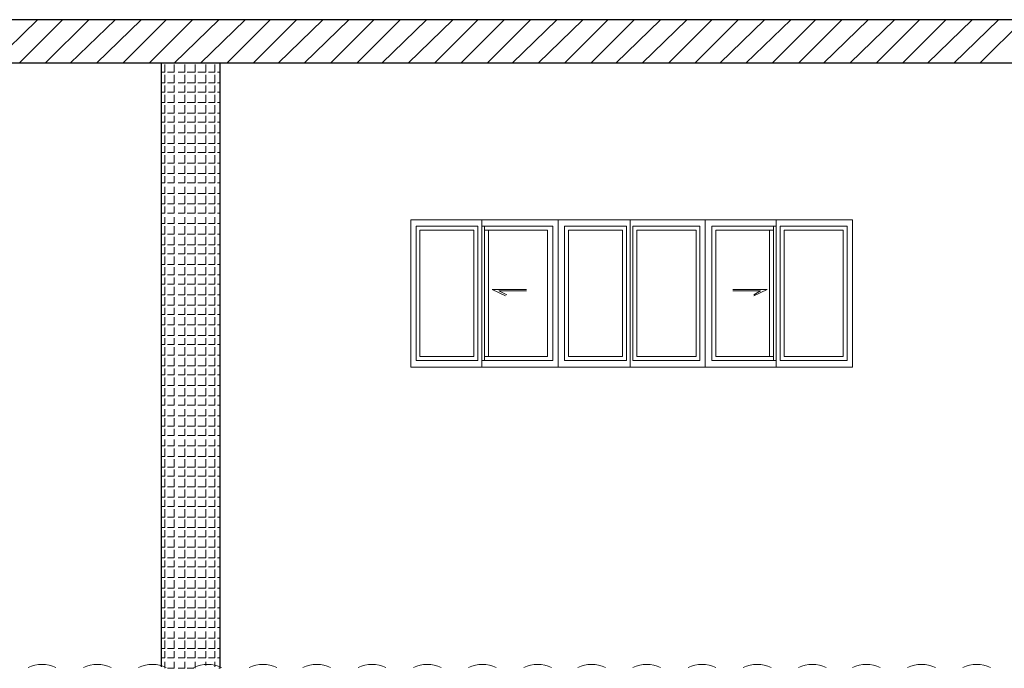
# Model space of a CAD drawing. Header units: metres. Extents: x 5.7 to 89.8, y 4 to 63.5.
# Tile 341 of 475: x 43.4 to 50.6, y 49.8 to 54.6. Entities that reach past the tile are written whole.
import ezdxf

# ---------------------------------------------------------------- set-up
doc = ezdxf.new("R2010")
doc.units = ezdxf.units.M
doc.header["$MEASUREMENT"] = 0
for name, color, linetype in [('PDF17_dim', 7, 'Continuous'), ('PDF17_hatch-plan', 7, 'Continuous'), ('PDF17_wall', 7, 'Continuous'), ('PDF17_WIN', 7, 'Continuous')]:
    doc.layers.add(name, color=color, linetype=linetype)

msp = doc.modelspace()

# ---------------------------------------------------------------- linework, layer by layer
at = {"layer": 'PDF17_dim', "lineweight": 20}
msp.add_lwpolyline([(46.5223, 49.8442, 0.226144), (46.3192, 49.8442, -0.226144)], format="xyb", close=True, dxfattribs=at)
for centre in [(43.5988, 49.6312), (44.0033, 49.6312), (44.4079, 49.6312), (44.8124, 49.6312), (45.2169, 49.6312), (45.6118, 49.6312), (46.0163, 49.6312), (46.8253, 49.6312), (47.2298, 49.6312), (47.6247, 49.6312), (48.0292, 49.6312), (48.4337, 49.6312), (48.8382, 49.6312), (49.2427, 49.6312), (49.6376, 49.6312), (50.0421, 49.6312), (50.4466, 49.6312)]:
    msp.add_arc(centre, 0.236, 64.51725, 115.48824, dxfattribs=at)
at = {"layer": 'PDF17_hatch-plan', "lineweight": 18}
for points in [[(43.2377, 54.2686), (43.5651, 54.5864)], [(43.4303, 54.2686), (43.7481, 54.5864)], [(43.6229, 54.2686), (43.9407, 54.5864)], [(43.8059, 54.2686), (44.1334, 54.5864)], [(43.9985, 54.2686), (44.326, 54.5864)], [(44.1912, 54.2686), (44.509, 54.5864)], [(44.3838, 54.2686), (44.7016, 54.5864)], [(44.5668, 54.2686), (44.8942, 54.5864)], [(44.7594, 54.2686), (45.0869, 54.5864)], [(44.952, 54.2686), (45.2699, 54.5864)], [(45.1446, 54.2686), (45.4625, 54.5864)], [(45.3276, 54.2686), (45.6551, 54.5864)], [(45.5203, 54.2686), (45.8477, 54.5864)], [(45.7129, 54.2686), (46.0307, 54.5864)], [(45.9055, 54.2686), (46.2233, 54.5864)], [(46.0885, 54.2686), (46.416, 54.5864)], [(46.2811, 54.2686), (46.6086, 54.5864)], [(46.4738, 54.2686), (46.7916, 54.5864)], [(46.6664, 54.2686), (46.9842, 54.5864)], [(46.859, 54.2686), (47.1768, 54.5864)], [(47.042, 54.2686), (47.3695, 54.5864)], [(47.2346, 54.2686), (47.5621, 54.5864)], [(47.4272, 54.2686), (47.7451, 54.5864)], [(47.6199, 54.2686), (47.9377, 54.5864)], [(47.8029, 54.2686), (48.1303, 54.5864)], [(47.9955, 54.2686), (48.3229, 54.5864)], [(48.1881, 54.2686), (48.5059, 54.5864)], [(48.3807, 54.2686), (48.6986, 54.5864)], [(48.5637, 54.2686), (48.8912, 54.5864)], [(48.7563, 54.2686), (49.0838, 54.5864)], [(48.949, 54.2686), (49.2668, 54.5864)], [(49.1416, 54.2686), (49.4594, 54.5864)], [(49.3246, 54.2686), (49.652, 54.5864)], [(49.5172, 54.2686), (49.8447, 54.5864)], [(49.7098, 54.2686), (50.0277, 54.5864)], [(49.9025, 54.2686), (50.2203, 54.5864)], [(50.0855, 54.2686), (50.4129, 54.5864)], [(50.2781, 54.2686), (50.6055, 54.5864)], [(50.4707, 54.2686), (50.7885, 54.5864)], [(44.4705, 54.2012), (44.4994, 54.2012), (44.4994, 54.259)], [(44.5186, 54.2012), (44.5668, 54.2012), (44.5668, 54.259)], [(44.5957, 54.2012), (44.6438, 54.2012), (44.6438, 54.259)], [(44.6631, 54.2012), (44.7209, 54.2012), (44.7209, 54.259)], [(44.7401, 54.2012), (44.7979, 54.2012), (44.7979, 54.259)], [(44.8172, 54.2012), (44.8653, 54.2012), (44.8653, 54.259)], [(44.4705, 54.1241), (44.4994, 54.1241), (44.4994, 54.1819)], [(44.5186, 54.1241), (44.5668, 54.1241), (44.5668, 54.1819)], [(44.5957, 54.1241), (44.6438, 54.1241), (44.6438, 54.1819)], [(44.6631, 54.1241), (44.7209, 54.1241), (44.7209, 54.1819)], [(44.7401, 54.1241), (44.7979, 54.1241), (44.7979, 54.1819)], [(44.8172, 54.1241), (44.8653, 54.1241), (44.8653, 54.1819)], [(44.9039, 54.2012), (44.8846, 54.2012)], [(44.4705, 54.0567), (44.4994, 54.0567), (44.4994, 54.1049)], [(44.5186, 54.0567), (44.5668, 54.0567), (44.5668, 54.1049)], [(44.5957, 54.0567), (44.6438, 54.0567), (44.6438, 54.1049)], [(44.6631, 54.0567), (44.7209, 54.0567), (44.7209, 54.1049)], [(44.7401, 54.0567), (44.7979, 54.0567), (44.7979, 54.1049)], [(44.8172, 54.0567), (44.8653, 54.0567), (44.8653, 54.1049)], [(44.9039, 54.1241), (44.8846, 54.1241)], [(44.4705, 53.9797), (44.4994, 53.9797), (44.4994, 54.0375)], [(44.5186, 53.9797), (44.5668, 53.9797), (44.5668, 54.0375)], [(44.5957, 53.9797), (44.6438, 53.9797), (44.6438, 54.0375)], [(44.6631, 53.9797), (44.7209, 53.9797), (44.7209, 54.0375)], [(44.7401, 53.9797), (44.7979, 53.9797), (44.7979, 54.0375)], [(44.8172, 53.9797), (44.8653, 53.9797), (44.8653, 54.0375)], [(44.9039, 54.0567), (44.8846, 54.0567)], [(44.4705, 53.9026), (44.4994, 53.9026), (44.4994, 53.9604)], [(44.5186, 53.9026), (44.5668, 53.9026), (44.5668, 53.9604)], [(44.5957, 53.9026), (44.6438, 53.9026), (44.6438, 53.9604)], [(44.6631, 53.9026), (44.7209, 53.9026), (44.7209, 53.9604)], [(44.7401, 53.9026), (44.7979, 53.9026), (44.7979, 53.9604)], [(44.8172, 53.9026), (44.8653, 53.9026), (44.8653, 53.9604)], [(44.9039, 53.9797), (44.8846, 53.9797)], [(44.9039, 53.9026), (44.8846, 53.9026)], [(44.4705, 53.8352), (44.4994, 53.8352), (44.4994, 53.8834)], [(44.4705, 53.7581), (44.4994, 53.7581), (44.4994, 53.8159)], [(44.5186, 53.8352), (44.5668, 53.8352), (44.5668, 53.8834)], [(44.5186, 53.7581), (44.5668, 53.7581), (44.5668, 53.8159)], [(44.5957, 53.8352), (44.6438, 53.8352), (44.6438, 53.8834)], [(44.5957, 53.7581), (44.6438, 53.7581), (44.6438, 53.8159)], [(44.6631, 53.8352), (44.7209, 53.8352), (44.7209, 53.8834)], [(44.6631, 53.7581), (44.7209, 53.7581), (44.7209, 53.8159)], [(44.7401, 53.8352), (44.7979, 53.8352), (44.7979, 53.8834)], [(44.7401, 53.7581), (44.7979, 53.7581), (44.7979, 53.8159)], [(44.8172, 53.8352), (44.8653, 53.8352), (44.8653, 53.8834)], [(44.8172, 53.7581), (44.8653, 53.7581), (44.8653, 53.8159)], [(44.9039, 53.8352), (44.8846, 53.8352)], [(44.9039, 53.7581), (44.8846, 53.7581)], [(44.4705, 53.6811), (44.4994, 53.6811), (44.4994, 53.7389)], [(44.5186, 53.6811), (44.5668, 53.6811), (44.5668, 53.7389)], [(44.5957, 53.6811), (44.6438, 53.6811), (44.6438, 53.7389)], [(44.6631, 53.6811), (44.7209, 53.6811), (44.7209, 53.7389)], [(44.7401, 53.6811), (44.7979, 53.6811), (44.7979, 53.7389)], [(44.8172, 53.6811), (44.8653, 53.6811), (44.8653, 53.7389)], [(44.9039, 53.6811), (44.8846, 53.6811)], [(44.4705, 53.6137), (44.4994, 53.6137), (44.4994, 53.6618)], [(44.5186, 53.6137), (44.5668, 53.6137), (44.5668, 53.6618)], [(44.5957, 53.6137), (44.6438, 53.6137), (44.6438, 53.6618)], [(44.6631, 53.6137), (44.7209, 53.6137), (44.7209, 53.6618)], [(44.7401, 53.6137), (44.7979, 53.6137), (44.7979, 53.6618)], [(44.8172, 53.6137), (44.8653, 53.6137), (44.8653, 53.6618)], [(44.9039, 53.6137), (44.8846, 53.6137)], [(44.4705, 53.5366), (44.4994, 53.5366), (44.4994, 53.5944)], [(44.5186, 53.5366), (44.5668, 53.5366), (44.5668, 53.5944)], [(44.5957, 53.5366), (44.6438, 53.5366), (44.6438, 53.5944)], [(44.6631, 53.5366), (44.7209, 53.5366), (44.7209, 53.5944)], [(44.7401, 53.5366), (44.7979, 53.5366), (44.7979, 53.5944)], [(44.8172, 53.5366), (44.8653, 53.5366), (44.8653, 53.5944)], [(44.9039, 53.5366), (44.8846, 53.5366)], [(44.4705, 53.4596), (44.4994, 53.4596), (44.4994, 53.5174)], [(44.5186, 53.4596), (44.5668, 53.4596), (44.5668, 53.5174)], [(44.5957, 53.4596), (44.6438, 53.4596), (44.6438, 53.5174)], [(44.6631, 53.4596), (44.7209, 53.4596), (44.7209, 53.5174)], [(44.7401, 53.4596), (44.7979, 53.4596), (44.7979, 53.5174)], [(44.8172, 53.4596), (44.8653, 53.4596), (44.8653, 53.5174)], [(44.9039, 53.4596), (44.8846, 53.4596)], [(44.4705, 53.3922), (44.4994, 53.3922), (44.4994, 53.4403)], [(44.5186, 53.3922), (44.5668, 53.3922), (44.5668, 53.4403)], [(44.5957, 53.3922), (44.6438, 53.3922), (44.6438, 53.4403)], [(44.6631, 53.3922), (44.7209, 53.3922), (44.7209, 53.4403)], [(44.7401, 53.3922), (44.7979, 53.3922), (44.7979, 53.4403)], [(44.8172, 53.3922), (44.8653, 53.3922), (44.8653, 53.4403)], [(44.9039, 53.3922), (44.8846, 53.3922)], [(44.4705, 53.3151), (44.4994, 53.3151), (44.4994, 53.3633)], [(44.5186, 53.3151), (44.5668, 53.3151), (44.5668, 53.3633)], [(44.5957, 53.3151), (44.6438, 53.3151), (44.6438, 53.3633)], [(44.6631, 53.3151), (44.7209, 53.3151), (44.7209, 53.3633)], [(44.7401, 53.3151), (44.7979, 53.3151), (44.7979, 53.3633)], [(44.8172, 53.3151), (44.8653, 53.3151), (44.8653, 53.3633)], [(44.9039, 53.3151), (44.8846, 53.3151)], [(44.4705, 53.2381), (44.4994, 53.2381), (44.4994, 53.2959)], [(44.5186, 53.2381), (44.5668, 53.2381), (44.5668, 53.2959)], [(44.5957, 53.2381), (44.6438, 53.2381), (44.6438, 53.2959)], [(44.6631, 53.2381), (44.7209, 53.2381), (44.7209, 53.2959)], [(44.7401, 53.2381), (44.7979, 53.2381), (44.7979, 53.2959)], [(44.8172, 53.2381), (44.8653, 53.2381), (44.8653, 53.2959)], [(44.9039, 53.2381), (44.8846, 53.2381)], [(44.4705, 53.1706), (44.4994, 53.1706), (44.4994, 53.2188)], [(44.5186, 53.1706), (44.5668, 53.1706), (44.5668, 53.2188)], [(44.5957, 53.1706), (44.6438, 53.1706), (44.6438, 53.2188)], [(44.6631, 53.1706), (44.7209, 53.1706), (44.7209, 53.2188)], [(44.7401, 53.1706), (44.7979, 53.1706), (44.7979, 53.2188)], [(44.8172, 53.1706), (44.8653, 53.1706), (44.8653, 53.2188)], [(44.9039, 53.1706), (44.8846, 53.1706)], [(44.4705, 53.0936), (44.4994, 53.0936), (44.4994, 53.1418)], [(44.5186, 53.0936), (44.5668, 53.0936), (44.5668, 53.1418)], [(44.5957, 53.0936), (44.6438, 53.0936), (44.6438, 53.1418)], [(44.6631, 53.0936), (44.7209, 53.0936), (44.7209, 53.1418)], [(44.7401, 53.0936), (44.7979, 53.0936), (44.7979, 53.1418)], [(44.8172, 53.0936), (44.8653, 53.0936), (44.8653, 53.1418)], [(44.9039, 53.0936), (44.8846, 53.0936)], [(44.4705, 53.0165), (44.4994, 53.0165), (44.4994, 53.0743)], [(44.5186, 53.0165), (44.5668, 53.0165), (44.5668, 53.0743)], [(44.5957, 53.0165), (44.6438, 53.0165), (44.6438, 53.0743)], [(44.6631, 53.0165), (44.7209, 53.0165), (44.7209, 53.0743)], [(44.7401, 53.0165), (44.7979, 53.0165), (44.7979, 53.0743)], [(44.8172, 53.0165), (44.8653, 53.0165), (44.8653, 53.0743)], [(44.4705, 52.9395), (44.4994, 52.9395), (44.4994, 52.9973)], [(44.5186, 52.9395), (44.5668, 52.9395), (44.5668, 52.9973)], [(44.5957, 52.9395), (44.6438, 52.9395), (44.6438, 52.9973)], [(44.6631, 52.9395), (44.7209, 52.9395), (44.7209, 52.9973)], [(44.7401, 52.9395), (44.7979, 52.9395), (44.7979, 52.9973)], [(44.8172, 52.9395), (44.8653, 52.9395), (44.8653, 52.9973)], [(44.9039, 53.0165), (44.8846, 53.0165)], [(44.4705, 52.8721), (44.4994, 52.8721), (44.4994, 52.9202)], [(44.5186, 52.8721), (44.5668, 52.8721), (44.5668, 52.9202)], [(44.5957, 52.8721), (44.6438, 52.8721), (44.6438, 52.9202)], [(44.6631, 52.8721), (44.7209, 52.8721), (44.7209, 52.9202)], [(44.7401, 52.8721), (44.7979, 52.8721), (44.7979, 52.9202)], [(44.8172, 52.8721), (44.8653, 52.8721), (44.8653, 52.9202)], [(44.9039, 52.9395), (44.8846, 52.9395)], [(44.4705, 52.795), (44.4994, 52.795), (44.4994, 52.8528)], [(44.5186, 52.795), (44.5668, 52.795), (44.5668, 52.8528)], [(44.5957, 52.795), (44.6438, 52.795), (44.6438, 52.8528)], [(44.6631, 52.795), (44.7209, 52.795), (44.7209, 52.8528)], [(44.7401, 52.795), (44.7979, 52.795), (44.7979, 52.8528)], [(44.8172, 52.795), (44.8653, 52.795), (44.8653, 52.8528)], [(44.9039, 52.8721), (44.8846, 52.8721)], [(44.4705, 52.718), (44.4994, 52.718), (44.4994, 52.7758)], [(44.5186, 52.718), (44.5668, 52.718), (44.5668, 52.7758)], [(44.5957, 52.718), (44.6438, 52.718), (44.6438, 52.7758)], [(44.6631, 52.718), (44.7209, 52.718), (44.7209, 52.7758)], [(44.7401, 52.718), (44.7979, 52.718), (44.7979, 52.7758)], [(44.8172, 52.718), (44.8653, 52.718), (44.8653, 52.7758)], [(44.9039, 52.795), (44.8846, 52.795)], [(44.4705, 52.6506), (44.4994, 52.6506), (44.4994, 52.6987)], [(44.5186, 52.6506), (44.5668, 52.6506), (44.5668, 52.6987)], [(44.5957, 52.6506), (44.6438, 52.6506), (44.6438, 52.6987)], [(44.6631, 52.6506), (44.7209, 52.6506), (44.7209, 52.6987)], [(44.7401, 52.6506), (44.7979, 52.6506), (44.7979, 52.6987)], [(44.8172, 52.6506), (44.8653, 52.6506), (44.8653, 52.6987)], [(44.9039, 52.718), (44.8846, 52.718)], [(44.4705, 52.5735), (44.4994, 52.5735), (44.4994, 52.6313)], [(44.5186, 52.5735), (44.5668, 52.5735), (44.5668, 52.6313)], [(44.5957, 52.5735), (44.6438, 52.5735), (44.6438, 52.6313)], [(44.6631, 52.5735), (44.7209, 52.5735), (44.7209, 52.6313)], [(44.7401, 52.5735), (44.7979, 52.5735), (44.7979, 52.6313)], [(44.8172, 52.5735), (44.8653, 52.5735), (44.8653, 52.6313)], [(44.9039, 52.6506), (44.8846, 52.6506)], [(44.4705, 52.4965), (44.4994, 52.4965), (44.4994, 52.5542)], [(44.5186, 52.4965), (44.5668, 52.4965), (44.5668, 52.5542)], [(44.5957, 52.4965), (44.6438, 52.4965), (44.6438, 52.5542)], [(44.6631, 52.4965), (44.7209, 52.4965), (44.7209, 52.5542)], [(44.7401, 52.4965), (44.7979, 52.4965), (44.7979, 52.5542)], [(44.8172, 52.4965), (44.8653, 52.4965), (44.8653, 52.5542)], [(44.9039, 52.5735), (44.8846, 52.5735)], [(44.4705, 52.429), (44.4994, 52.429), (44.4994, 52.4772)], [(44.5186, 52.429), (44.5668, 52.429), (44.5668, 52.4772)], [(44.5957, 52.429), (44.6438, 52.429), (44.6438, 52.4772)], [(44.6631, 52.429), (44.7209, 52.429), (44.7209, 52.4772)], [(44.7401, 52.429), (44.7979, 52.429), (44.7979, 52.4772)], [(44.8172, 52.429), (44.8653, 52.429), (44.8653, 52.4772)], [(44.9039, 52.4965), (44.8846, 52.4965)], [(44.4705, 52.352), (44.4994, 52.352), (44.4994, 52.4098)], [(44.5186, 52.352), (44.5668, 52.352), (44.5668, 52.4098)], [(44.5957, 52.352), (44.6438, 52.352), (44.6438, 52.4098)], [(44.6631, 52.352), (44.7209, 52.352), (44.7209, 52.4098)], [(44.7401, 52.352), (44.7979, 52.352), (44.7979, 52.4098)], [(44.8172, 52.352), (44.8653, 52.352), (44.8653, 52.4098)], [(44.9039, 52.429), (44.8846, 52.429)], [(44.4705, 52.2749), (44.4994, 52.2749), (44.4994, 52.3327)], [(44.5186, 52.2749), (44.5668, 52.2749), (44.5668, 52.3327)], [(44.5957, 52.2749), (44.6438, 52.2749), (44.6438, 52.3327)], [(44.6631, 52.2749), (44.7209, 52.2749), (44.7209, 52.3327)], [(44.7401, 52.2749), (44.7979, 52.2749), (44.7979, 52.3327)], [(44.8172, 52.2749), (44.8653, 52.2749), (44.8653, 52.3327)], [(44.9039, 52.352), (44.8846, 52.352)], [(44.4705, 52.2075), (44.4994, 52.2075), (44.4994, 52.2557)], [(44.5186, 52.2075), (44.5668, 52.2075), (44.5668, 52.2557)], [(44.5957, 52.2075), (44.6438, 52.2075), (44.6438, 52.2557)], [(44.6631, 52.2075), (44.7209, 52.2075), (44.7209, 52.2557)], [(44.7401, 52.2075), (44.7979, 52.2075), (44.7979, 52.2557)], [(44.8172, 52.2075), (44.8653, 52.2075), (44.8653, 52.2557)], [(44.9039, 52.2749), (44.8846, 52.2749)], [(44.4705, 52.1305), (44.4994, 52.1305), (44.4994, 52.1883)], [(44.5186, 52.1305), (44.5668, 52.1305), (44.5668, 52.1883)], [(44.5957, 52.1305), (44.6438, 52.1305), (44.6438, 52.1883)], [(44.6631, 52.1305), (44.7209, 52.1305), (44.7209, 52.1883)], [(44.7401, 52.1305), (44.7979, 52.1305), (44.7979, 52.1883)], [(44.8172, 52.1305), (44.8653, 52.1305), (44.8653, 52.1883)], [(44.9039, 52.2075), (44.8846, 52.2075)], [(44.4705, 52.0534), (44.4994, 52.0534), (44.4994, 52.1112)], [(44.5186, 52.0534), (44.5668, 52.0534), (44.5668, 52.1112)], [(44.5957, 52.0534), (44.6438, 52.0534), (44.6438, 52.1112)], [(44.6631, 52.0534), (44.7209, 52.0534), (44.7209, 52.1112)], [(44.7401, 52.0534), (44.7979, 52.0534), (44.7979, 52.1112)], [(44.8172, 52.0534), (44.8653, 52.0534), (44.8653, 52.1112)], [(44.9039, 52.1305), (44.8846, 52.1305)], [(44.4705, 51.986), (44.4994, 51.986), (44.4994, 52.0342)], [(44.5186, 51.986), (44.5668, 51.986), (44.5668, 52.0342)], [(44.5957, 51.986), (44.6438, 51.986), (44.6438, 52.0342)], [(44.6631, 51.986), (44.7209, 51.986), (44.7209, 52.0342)], [(44.7401, 51.986), (44.7979, 51.986), (44.7979, 52.0342)], [(44.8172, 51.986), (44.8653, 51.986), (44.8653, 52.0342)], [(44.9039, 52.0534), (44.8846, 52.0534)], [(44.4705, 51.909), (44.4994, 51.909), (44.4994, 51.9667)], [(44.5186, 51.909), (44.5668, 51.909), (44.5668, 51.9667)], [(44.5957, 51.909), (44.6438, 51.909), (44.6438, 51.9667)], [(44.6631, 51.909), (44.7209, 51.909), (44.7209, 51.9667)], [(44.7401, 51.909), (44.7979, 51.909), (44.7979, 51.9667)], [(44.8172, 51.909), (44.8653, 51.909), (44.8653, 51.9667)], [(44.9039, 51.986), (44.8846, 51.986)], [(44.4705, 51.8319), (44.4994, 51.8319), (44.4994, 51.8897)], [(44.5186, 51.8319), (44.5668, 51.8319), (44.5668, 51.8897)], [(44.5957, 51.8319), (44.6438, 51.8319), (44.6438, 51.8897)], [(44.6631, 51.8319), (44.7209, 51.8319), (44.7209, 51.8897)], [(44.7401, 51.8319), (44.7979, 51.8319), (44.7979, 51.8897)], [(44.8172, 51.8319), (44.8653, 51.8319), (44.8653, 51.8897)], [(44.9039, 51.909), (44.8846, 51.909)], [(44.4705, 51.7645), (44.4994, 51.7645), (44.4994, 51.8126)], [(44.5186, 51.7645), (44.5668, 51.7645), (44.5668, 51.8126)], [(44.5957, 51.7645), (44.6438, 51.7645), (44.6438, 51.8126)], [(44.6631, 51.7645), (44.7209, 51.7645), (44.7209, 51.8126)], [(44.7401, 51.7645), (44.7979, 51.7645), (44.7979, 51.8126)], [(44.8172, 51.7645), (44.8653, 51.7645), (44.8653, 51.8126)], [(44.9039, 51.8319), (44.8846, 51.8319)], [(44.4705, 51.6874), (44.4994, 51.6874), (44.4994, 51.7356)], [(44.5186, 51.6874), (44.5668, 51.6874), (44.5668, 51.7356)], [(44.5957, 51.6874), (44.6438, 51.6874), (44.6438, 51.7356)], [(44.6631, 51.6874), (44.7209, 51.6874), (44.7209, 51.7356)], [(44.7401, 51.6874), (44.7979, 51.6874), (44.7979, 51.7356)], [(44.8172, 51.6874), (44.8653, 51.6874), (44.8653, 51.7356)], [(44.9039, 51.7645), (44.8846, 51.7645)], [(44.4705, 51.6104), (44.4994, 51.6104), (44.4994, 51.6682)], [(44.5186, 51.6104), (44.5668, 51.6104), (44.5668, 51.6682)], [(44.5957, 51.6104), (44.6438, 51.6104), (44.6438, 51.6682)], [(44.6631, 51.6104), (44.7209, 51.6104), (44.7209, 51.6682)], [(44.7401, 51.6104), (44.7979, 51.6104), (44.7979, 51.6682)], [(44.8172, 51.6104), (44.8653, 51.6104), (44.8653, 51.6682)], [(44.9039, 51.6874), (44.8846, 51.6874)], [(44.4705, 51.543), (44.4994, 51.543), (44.4994, 51.5911)], [(44.5186, 51.543), (44.5668, 51.543), (44.5668, 51.5911)], [(44.5957, 51.543), (44.6438, 51.543), (44.6438, 51.5911)], [(44.6631, 51.543), (44.7209, 51.543), (44.7209, 51.5911)], [(44.7401, 51.543), (44.7979, 51.543), (44.7979, 51.5911)], [(44.8172, 51.543), (44.8653, 51.543), (44.8653, 51.5911)], [(44.9039, 51.6104), (44.8846, 51.6104)], [(44.4705, 51.4659), (44.4994, 51.4659), (44.4994, 51.5141)], [(44.5186, 51.4659), (44.5668, 51.4659), (44.5668, 51.5141)], [(44.5957, 51.4659), (44.6438, 51.4659), (44.6438, 51.5141)], [(44.6631, 51.4659), (44.7209, 51.4659), (44.7209, 51.5141)], [(44.7401, 51.4659), (44.7979, 51.4659), (44.7979, 51.5141)], [(44.8172, 51.4659), (44.8653, 51.4659), (44.8653, 51.5141)], [(44.9039, 51.543), (44.8846, 51.543)], [(44.4705, 51.3889), (44.4994, 51.3889), (44.4994, 51.4467)], [(44.5186, 51.3889), (44.5668, 51.3889), (44.5668, 51.4467)], [(44.5957, 51.3889), (44.6438, 51.3889), (44.6438, 51.4467)], [(44.6631, 51.3889), (44.7209, 51.3889), (44.7209, 51.4467)], [(44.7401, 51.3889), (44.7979, 51.3889), (44.7979, 51.4467)], [(44.8172, 51.3889), (44.8653, 51.3889), (44.8653, 51.4467)], [(44.9039, 51.4659), (44.8846, 51.4659)], [(44.4705, 51.3118), (44.4994, 51.3118), (44.4994, 51.3696)], [(44.5186, 51.3118), (44.5668, 51.3118), (44.5668, 51.3696)], [(44.5957, 51.3118), (44.6438, 51.3118), (44.6438, 51.3696)], [(44.6631, 51.3118), (44.7209, 51.3118), (44.7209, 51.3696)], [(44.7401, 51.3118), (44.7979, 51.3118), (44.7979, 51.3696)], [(44.8172, 51.3118), (44.8653, 51.3118), (44.8653, 51.3696)], [(44.9039, 51.3889), (44.8846, 51.3889)], [(44.4705, 51.2444), (44.4994, 51.2444), (44.4994, 51.2926)], [(44.5186, 51.2444), (44.5668, 51.2444), (44.5668, 51.2926)], [(44.5957, 51.2444), (44.6438, 51.2444), (44.6438, 51.2926)], [(44.6631, 51.2444), (44.7209, 51.2444), (44.7209, 51.2926)], [(44.7401, 51.2444), (44.7979, 51.2444), (44.7979, 51.2926)], [(44.8172, 51.2444), (44.8653, 51.2444), (44.8653, 51.2926)], [(44.9039, 51.3118), (44.8846, 51.3118)], [(44.4705, 51.1674), (44.4994, 51.1674), (44.4994, 51.2251)], [(44.5186, 51.1674), (44.5668, 51.1674), (44.5668, 51.2251)], [(44.5957, 51.1674), (44.6438, 51.1674), (44.6438, 51.2251)], [(44.6631, 51.1674), (44.7209, 51.1674), (44.7209, 51.2251)], [(44.7401, 51.1674), (44.7979, 51.1674), (44.7979, 51.2251)], [(44.8172, 51.1674), (44.8653, 51.1674), (44.8653, 51.2251)], [(44.9039, 51.2444), (44.8846, 51.2444)], [(44.4705, 51.0903), (44.4994, 51.0903), (44.4994, 51.1481)], [(44.5186, 51.0903), (44.5668, 51.0903), (44.5668, 51.1481)], [(44.5957, 51.0903), (44.6438, 51.0903), (44.6438, 51.1481)], [(44.6631, 51.0903), (44.7209, 51.0903), (44.7209, 51.1481)], [(44.7401, 51.0903), (44.7979, 51.0903), (44.7979, 51.1481)], [(44.8172, 51.0903), (44.8653, 51.0903), (44.8653, 51.1481)], [(44.9039, 51.1674), (44.8846, 51.1674)], [(44.9039, 51.0903), (44.8846, 51.0903)], [(44.4705, 51.0229), (44.4994, 51.0229), (44.4994, 51.071)], [(44.4705, 50.9458), (44.4994, 50.9458), (44.4994, 51.0036)], [(44.5186, 51.0229), (44.5668, 51.0229), (44.5668, 51.071)], [(44.5186, 50.9458), (44.5668, 50.9458), (44.5668, 51.0036)], [(44.5957, 51.0229), (44.6438, 51.0229), (44.6438, 51.071)], [(44.5957, 50.9458), (44.6438, 50.9458), (44.6438, 51.0036)], [(44.6631, 51.0229), (44.7209, 51.0229), (44.7209, 51.071)], [(44.6631, 50.9458), (44.7209, 50.9458), (44.7209, 51.0036)], [(44.7401, 51.0229), (44.7979, 51.0229), (44.7979, 51.071)], [(44.7401, 50.9458), (44.7979, 50.9458), (44.7979, 51.0036)], [(44.8172, 51.0229), (44.8653, 51.0229), (44.8653, 51.071)], [(44.8172, 50.9458), (44.8653, 50.9458), (44.8653, 51.0036)], [(44.9039, 51.0229), (44.8846, 51.0229)], [(44.9039, 50.9458), (44.8846, 50.9458)], [(44.4705, 50.8688), (44.4994, 50.8688), (44.4994, 50.9266)], [(44.5186, 50.8688), (44.5668, 50.8688), (44.5668, 50.9266)], [(44.5957, 50.8688), (44.6438, 50.8688), (44.6438, 50.9266)], [(44.6631, 50.8688), (44.7209, 50.8688), (44.7209, 50.9266)], [(44.7401, 50.8688), (44.7979, 50.8688), (44.7979, 50.9266)], [(44.8172, 50.8688), (44.8653, 50.8688), (44.8653, 50.9266)], [(44.9039, 50.8688), (44.8846, 50.8688)], [(44.4705, 50.8014), (44.4994, 50.8014), (44.4994, 50.8495)], [(44.5186, 50.8014), (44.5668, 50.8014), (44.5668, 50.8495)], [(44.5957, 50.8014), (44.6438, 50.8014), (44.6438, 50.8495)], [(44.6631, 50.8014), (44.7209, 50.8014), (44.7209, 50.8495)], [(44.7401, 50.8014), (44.7979, 50.8014), (44.7979, 50.8495)], [(44.8172, 50.8014), (44.8653, 50.8014), (44.8653, 50.8495)], [(44.9039, 50.8014), (44.8846, 50.8014)], [(44.4705, 50.7243), (44.4994, 50.7243), (44.4994, 50.7821)], [(44.5186, 50.7243), (44.5668, 50.7243), (44.5668, 50.7821)], [(44.5957, 50.7243), (44.6438, 50.7243), (44.6438, 50.7821)], [(44.6631, 50.7243), (44.7209, 50.7243), (44.7209, 50.7821)], [(44.7401, 50.7243), (44.7979, 50.7243), (44.7979, 50.7821)], [(44.8172, 50.7243), (44.8653, 50.7243), (44.8653, 50.7821)], [(44.9039, 50.7243), (44.8846, 50.7243)], [(44.4705, 50.6473), (44.4994, 50.6473), (44.4994, 50.7051)], [(44.5186, 50.6473), (44.5668, 50.6473), (44.5668, 50.7051)], [(44.5957, 50.6473), (44.6438, 50.6473), (44.6438, 50.7051)], [(44.6631, 50.6473), (44.7209, 50.6473), (44.7209, 50.7051)], [(44.7401, 50.6473), (44.7979, 50.6473), (44.7979, 50.7051)], [(44.8172, 50.6473), (44.8653, 50.6473), (44.8653, 50.7051)], [(44.9039, 50.6473), (44.8846, 50.6473)], [(44.4705, 50.5799), (44.4994, 50.5799), (44.4994, 50.628)], [(44.5186, 50.5799), (44.5668, 50.5799), (44.5668, 50.628)], [(44.5957, 50.5799), (44.6438, 50.5799), (44.6438, 50.628)], [(44.6631, 50.5799), (44.7209, 50.5799), (44.7209, 50.628)], [(44.7401, 50.5799), (44.7979, 50.5799), (44.7979, 50.628)], [(44.8172, 50.5799), (44.8653, 50.5799), (44.8653, 50.628)], [(44.9039, 50.5799), (44.8846, 50.5799)], [(44.4705, 50.5028), (44.4994, 50.5028), (44.4994, 50.5606)], [(44.5186, 50.5028), (44.5668, 50.5028), (44.5668, 50.5606)], [(44.5957, 50.5028), (44.6438, 50.5028), (44.6438, 50.5606)], [(44.6631, 50.5028), (44.7209, 50.5028), (44.7209, 50.5606)], [(44.7401, 50.5028), (44.7979, 50.5028), (44.7979, 50.5606)], [(44.8172, 50.5028), (44.8653, 50.5028), (44.8653, 50.5606)], [(44.9039, 50.5028), (44.8846, 50.5028)], [(44.4705, 50.4258), (44.4994, 50.4258), (44.4994, 50.4835)], [(44.5186, 50.4258), (44.5668, 50.4258), (44.5668, 50.4835)], [(44.5957, 50.4258), (44.6438, 50.4258), (44.6438, 50.4835)], [(44.6631, 50.4258), (44.7209, 50.4258), (44.7209, 50.4835)], [(44.7401, 50.4258), (44.7979, 50.4258), (44.7979, 50.4835)], [(44.8172, 50.4258), (44.8653, 50.4258), (44.8653, 50.4835)], [(44.9039, 50.4258), (44.8846, 50.4258)], [(44.4705, 50.3583), (44.4994, 50.3583), (44.4994, 50.4065)], [(44.5186, 50.3583), (44.5668, 50.3583), (44.5668, 50.4065)], [(44.5957, 50.3583), (44.6438, 50.3583), (44.6438, 50.4065)], [(44.6631, 50.3583), (44.7209, 50.3583), (44.7209, 50.4065)], [(44.7401, 50.3583), (44.7979, 50.3583), (44.7979, 50.4065)], [(44.8172, 50.3583), (44.8653, 50.3583), (44.8653, 50.4065)], [(44.9039, 50.3583), (44.8846, 50.3583)], [(44.4705, 50.2813), (44.4994, 50.2813), (44.4994, 50.3391)], [(44.5186, 50.2813), (44.5668, 50.2813), (44.5668, 50.3391)], [(44.5957, 50.2813), (44.6438, 50.2813), (44.6438, 50.3391)], [(44.6631, 50.2813), (44.7209, 50.2813), (44.7209, 50.3391)], [(44.7401, 50.2813), (44.7979, 50.2813), (44.7979, 50.3391)], [(44.8172, 50.2813), (44.8653, 50.2813), (44.8653, 50.3391)], [(44.9039, 50.2813), (44.8846, 50.2813)], [(44.4705, 50.2042), (44.4994, 50.2042), (44.4994, 50.262)], [(44.5186, 50.2042), (44.5668, 50.2042), (44.5668, 50.262)], [(44.5957, 50.2042), (44.6438, 50.2042), (44.6438, 50.262)], [(44.6631, 50.2042), (44.7209, 50.2042), (44.7209, 50.262)], [(44.7401, 50.2042), (44.7979, 50.2042), (44.7979, 50.262)], [(44.8172, 50.2042), (44.8653, 50.2042), (44.8653, 50.262)], [(44.4705, 50.1368), (44.4994, 50.1368), (44.4994, 50.185)], [(44.5186, 50.1368), (44.5668, 50.1368), (44.5668, 50.185)], [(44.5957, 50.1368), (44.6438, 50.1368), (44.6438, 50.185)], [(44.6631, 50.1368), (44.7209, 50.1368), (44.7209, 50.185)], [(44.7401, 50.1368), (44.7979, 50.1368), (44.7979, 50.185)], [(44.8172, 50.1368), (44.8653, 50.1368), (44.8653, 50.185)], [(44.9039, 50.2042), (44.8846, 50.2042)], [(44.9039, 50.1368), (44.8846, 50.1368)], [(44.4705, 50.0598), (44.4994, 50.0598), (44.4994, 50.1079)], [(44.5186, 50.0598), (44.5668, 50.0598), (44.5668, 50.1079)], [(44.5957, 50.0598), (44.6438, 50.0598), (44.6438, 50.1079)], [(44.6631, 50.0598), (44.7209, 50.0598), (44.7209, 50.1079)], [(44.7401, 50.0598), (44.7979, 50.0598), (44.7979, 50.1079)], [(44.8172, 50.0598), (44.8653, 50.0598), (44.8653, 50.1079)], [(44.4705, 49.9827), (44.4994, 49.9827), (44.4994, 50.0405)], [(44.5186, 49.9827), (44.5668, 49.9827), (44.5668, 50.0405)], [(44.5957, 49.9827), (44.6438, 49.9827), (44.6438, 50.0405)], [(44.6631, 49.9827), (44.7209, 49.9827), (44.7209, 50.0405)], [(44.7401, 49.9827), (44.7979, 49.9827), (44.7979, 50.0405)], [(44.8172, 49.9827), (44.8653, 49.9827), (44.8653, 50.0405)], [(44.9039, 50.0598), (44.8846, 50.0598)], [(44.4705, 49.9153), (44.4994, 49.9153), (44.4994, 49.9635)], [(44.5186, 49.9153), (44.5668, 49.9153), (44.5668, 49.9635)], [(44.5957, 49.9153), (44.6438, 49.9153), (44.6438, 49.9635)], [(44.6631, 49.9153), (44.7209, 49.9153), (44.7209, 49.9635)], [(44.7401, 49.9153), (44.7979, 49.9153), (44.7979, 49.9635)], [(44.8172, 49.9153), (44.8653, 49.9153), (44.8653, 49.9635)], [(44.9039, 49.9827), (44.8846, 49.9827)], [(44.4994, 49.8382), (44.4994, 49.8864)], [(44.5186, 49.8382), (44.5668, 49.8382), (44.5668, 49.8864)], [(44.5957, 49.8382), (44.6438, 49.8382), (44.6438, 49.8864)], [(44.7209, 49.8382), (44.7209, 49.8864)], [(44.7979, 49.8575), (44.7979, 49.8864)], [(44.8653, 49.8479), (44.8653, 49.8864)], [(44.9039, 49.9153), (44.8846, 49.9153)], [(44.4994, 49.8382), (44.4994, 49.8382)], [(44.7112, 49.8382), (44.6631, 49.8382)], [(44.9039, 49.8382), (44.8942, 49.8382)]]:
    msp.add_lwpolyline(points, dxfattribs=at)
at = {"layer": 'PDF17_wall', "lineweight": 25}
for points in [[(63.8388, 54.5864), (25.4199, 54.5864)], [(54.7758, 54.1049), (54.7758, 54.2686), (34.011, 54.2686), (34.011, 54.1049)], [(44.4705, 54.2686), (44.4705, 49.8479)], [(44.9039, 49.8382), (44.9039, 54.2686)]]:
    msp.add_lwpolyline(points, dxfattribs=at)
at = {"layer": 'PDF17_WIN', "lineweight": 18}
for points in [[(47.3791, 52.0438), (47.3791, 53.1225), (46.3004, 53.1225), (46.3004, 52.0438)], [(48.4578, 52.0438), (48.4578, 53.1225), (47.3791, 53.1225), (47.3791, 52.0438)], [(46.7916, 53.0743), (46.3389, 53.0743), (46.3389, 52.092), (46.7916, 52.092)], [(46.7627, 52.1208), (46.3678, 52.1208), (46.3678, 53.0454), (46.7627, 53.0454)], [(47.8799, 53.0743), (47.4272, 53.0743), (47.4272, 52.092), (47.8799, 52.092)], [(47.851, 52.1208), (47.4561, 52.1208), (47.4561, 53.0454), (47.851, 53.0454)], [(47.9281, 53.0743), (47.9281, 52.092), (48.4193, 52.092), (48.4193, 53.0743)], [(47.957, 52.1208), (47.957, 53.0454), (48.3904, 53.0454), (48.3904, 52.1208)], [(49.0068, 53.0743), (49.0068, 52.092), (49.4979, 52.092), (49.4979, 53.0743)], [(49.0356, 52.1208), (49.0356, 53.0454), (49.4691, 53.0454), (49.4691, 52.1208)]]:
    msp.add_lwpolyline(points, close=True, dxfattribs=at)
for points in [[(46.8205, 53.1225), (46.8205, 52.0438)], [(47.9088, 53.1225), (47.9088, 52.0438)], [(49.5365, 53.1225), (48.4578, 53.1225)], [(48.9779, 53.1225), (48.9779, 52.0438)], [(49.5365, 53.1225), (49.5365, 52.0438)], [(46.8205, 52.092), (47.3406, 52.092), (47.3406, 53.0743), (46.8205, 53.0743)], [(46.8397, 52.092), (46.8397, 53.0743)], [(46.8397, 53.0454), (47.302, 53.0454), (47.302, 52.1208), (46.8397, 52.1208)], [(46.8686, 53.0454), (46.8686, 52.1208)], [(48.9779, 53.0743), (48.5059, 53.0743), (48.5059, 52.092), (48.9779, 52.092)], [(48.9586, 52.1208), (48.5348, 52.1208), (48.5348, 53.0454), (48.9586, 53.0454)], [(48.9297, 53.0454), (48.9297, 52.1208)], [(48.9586, 52.092), (48.9586, 53.0743)], [(47.1479, 52.612), (46.8975, 52.612), (46.9938, 52.5639)], [(47.1479, 52.6024), (46.9457, 52.6024), (47.0035, 52.5735)], [(48.66, 52.612), (48.9104, 52.612), (48.8141, 52.5639)], [(48.66, 52.6024), (48.8623, 52.6024), (48.8141, 52.5735)], [(48.4578, 52.0438), (49.5365, 52.0438)]]:
    msp.add_lwpolyline(points, dxfattribs=at)

doc.saveas('drawing.dxf')
